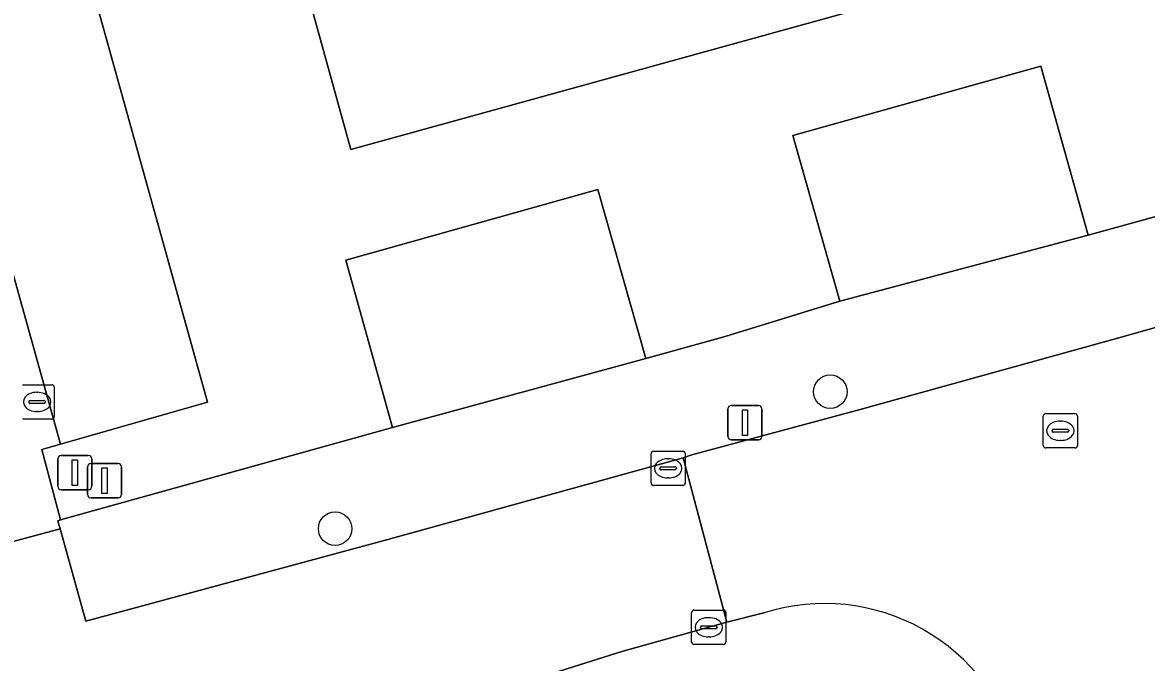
# Model space of a CAD drawing. Extents: x 159053 to 160042, y 380449 to 381423.
# Drawn here: x 159178.15 to 159210.95, y 381026.97 to 381045.63 of the extents above; entities that cross this region are included whole.
import ezdxf

# ---------------------------------------------------------------- set-up
doc = ezdxf.new("R2010")
doc.units = 0
for name, color, linetype in [('IMGEO_Boom', 7, 'Continuous'), ('IMGEO_Groenvoorziening', 7, 'Continuous'), ('IMGEO_Kolk', 7, 'Continuous'), ('IMGEO_Lichtmast', 7, 'Continuous'), ('IMGEO_Pand', 7, 'Continuous'), ('IMGEO_Parkeervlak_open', 7, 'Continuous'), ('IMGEO_Rijbaan_lokaal_open', 7, 'Continuous'), ('IMGEO_Rioolput', 7, 'Continuous'), ('IMGEO_Verkeersbordpaal', 7, 'Continuous'), ('IMGEO_Voetpad_open', 7, 'Continuous')]:
    doc.layers.add(name, color=color, linetype=linetype)

msp = doc.modelspace()

# ---------------------------------------------------------------- linework, layer by layer
at = {"layer": 'IMGEO_Boom'}
for centre in [(159201.72, 381034.865), (159187.275, 381030.871)]:
    msp.add_circle(centre, 0.489, dxfattribs=at)
at = {"layer": 'IMGEO_Groenvoorziening'}
for points in [[(159177.421, 381056.57), (159183.556, 381034.556), (159179.262, 381033.338), (159178.719, 381033.183), (159179.267, 381031.127), (159188.954, 381033.819), (159187.591, 381038.702), (159194.943, 381040.76), (159196.336, 381035.838), (159198.657, 381036.473), (159202.002, 381037.505), (159200.625, 381042.333), (159207.863, 381044.354), (159209.246, 381039.426), (159217.255, 381041.634), (159211.876, 381061.176)], [(159208.727, 381047.728), (159187.736, 381041.922), (159186.214, 381047.413)]]:
    msp.add_lwpolyline(points, dxfattribs=at)
at = {"layer": 'IMGEO_Kolk'}
for p, q in [((159178.155, 381035.068), (159179.007, 381035.068)), ((159178.568, 381034.848), (159178.593, 381034.848)), ((159179.081, 381034.994), (159179.081, 381034.142)), ((159178.339, 381034.562), (159178.339, 381034.574)), ((159178.777, 381034.525), (159178.379, 381034.525)), ((159178.382, 381034.611), (159178.78, 381034.611)), ((159178.823, 381034.574), (159178.823, 381034.562)), ((159178.591, 381034.288), (159178.566, 381034.288)), ((159179.007, 381034.068), (159178.155, 381034.068)), ((159196.491, 381032.205), (159196.491, 381033.057)), ((159196.566, 381033.131), (159197.418, 381033.131)), ((159196.979, 381032.911), (159197.004, 381032.911)), ((159197.492, 381033.057), (159197.492, 381032.205)), ((159196.75, 381032.625), (159196.75, 381032.637)), ((159197.188, 381032.588), (159196.79, 381032.588)), ((159196.793, 381032.674), (159197.191, 381032.674)), ((159197.234, 381032.637), (159197.234, 381032.625)), ((159197.002, 381032.351), (159196.977, 381032.351)), ((159197.418, 381032.131), (159196.566, 381032.131)), ((159197.676, 381027.573), (159197.676, 381028.425)), ((159197.751, 381028.499), (159198.603, 381028.499)), ((159198.677, 381028.425), (159198.677, 381027.573)), ((159197.935, 381027.993), (159197.935, 381028.005)), ((159197.978, 381028.042), (159198.376, 381028.042)), ((159198.164, 381028.279), (159198.189, 381028.279)), ((159198.419, 381028.005), (159198.419, 381027.993)), ((159198.373, 381027.956), (159197.975, 381027.956)), ((159198.187, 381027.719), (159198.162, 381027.719)), ((159198.603, 381027.499), (159197.751, 381027.499))]:
    msp.add_line(p, q, dxfattribs=at)
for points in [[(159178.155, 381035.068), (159179.007, 381035.068)], [(159179.081, 381034.994), (159179.081, 381034.142)], [(159179.007, 381034.068), (159178.155, 381034.068)], [(159196.491, 381032.205), (159196.491, 381033.057)], [(159196.566, 381033.131), (159197.418, 381033.131)], [(159197.492, 381033.057), (159197.492, 381032.205)], [(159197.418, 381032.131), (159196.566, 381032.131)], [(159197.676, 381027.573), (159197.676, 381028.425)], [(159197.751, 381028.499), (159198.603, 381028.499)], [(159198.677, 381028.425), (159198.677, 381027.573)], [(159198.603, 381027.499), (159197.751, 381027.499)]]:
    msp.add_lwpolyline(points, dxfattribs=at)
for centre, radius, start, end in [((159179.005, 381034.992), 0.0765, 1.552, 88.448), ((159179.005, 381034.992), 0.0765, 1.552, 88.448), ((159178.379, 381034.571), 0.0403, 85.8775, 175.7526), ((159178.376, 381034.561), 0.0366, 178.938, 274.7102), ((159178.78, 381034.568), 0.043, 264.8664, 352.4533), ((159178.784, 381034.573), 0.0386, 1.7309, 96.639), ((159179.005, 381034.144), 0.0765, 271.552, 358.448), ((159179.005, 381034.144), 0.0765, 271.552, 358.448), ((159196.568, 381033.055), 0.0765, 91.552, 178.448), ((159196.568, 381033.055), 0.0765, 91.552, 178.448), ((159197.416, 381033.055), 0.0765, 1.552, 88.448), ((159197.416, 381033.055), 0.0765, 1.552, 88.448), ((159196.79, 381032.634), 0.0403, 85.8775, 175.7526), ((159196.787, 381032.624), 0.0366, 178.938, 274.7102), ((159197.191, 381032.631), 0.043, 264.8664, 352.4533), ((159197.195, 381032.636), 0.0386, 1.7309, 96.639), ((159196.568, 381032.207), 0.0765, 181.552, 268.448), ((159196.568, 381032.207), 0.0765, 181.552, 268.448), ((159197.416, 381032.207), 0.0765, 271.552, 358.448), ((159197.416, 381032.207), 0.0765, 271.552, 358.448), ((159197.753, 381028.423), 0.0765, 91.552, 178.448), ((159197.753, 381028.423), 0.0765, 91.552, 178.448), ((159198.601, 381028.423), 0.0765, 1.552, 88.448), ((159198.601, 381028.423), 0.0765, 1.552, 88.448), ((159197.975, 381028.002), 0.0403, 85.8775, 175.7526), ((159197.972, 381027.992), 0.0366, 178.938, 274.7102), ((159198.376, 381027.999), 0.043, 264.8664, 352.4533), ((159198.38, 381028.004), 0.0386, 1.7309, 96.639), ((159197.753, 381027.575), 0.0765, 181.552, 268.448), ((159197.753, 381027.575), 0.0765, 181.552, 268.448), ((159198.601, 381027.575), 0.0765, 271.552, 358.448), ((159198.601, 381027.575), 0.0765, 271.552, 358.448)]:
    msp.add_arc(centre, radius, start, end, dxfattribs=at)
for centre, major_axis, ratio, start_param, end_param in [((159178.567, 381034.568), (-0.387, 0.002), 0.722429, 4.712389, 7.853982), ((159178.592, 381034.568), (-0.39, 0.002), 0.717154, 1.570796, 4.712389), ((159196.978, 381032.631), (-0.387, 0.002), 0.722429, 4.712389, 7.853982), ((159197.003, 381032.631), (-0.39, 0.002), 0.717154, 1.570796, 4.712389), ((159198.163, 381027.999), (-0.387, 0.002), 0.722429, 4.712389, 7.853982), ((159198.188, 381027.999), (-0.39, 0.002), 0.717154, 1.570796, 4.712389)]:
    msp.add_ellipse(centre, major_axis=major_axis, ratio=ratio, start_param=start_param, end_param=end_param, dxfattribs=at)
at = {"layer": 'IMGEO_Lichtmast'}
for p, q in [((159198.736, 381033.562), (159198.736, 381034.362)), ((159198.736, 381034.362), (159198.736, 381033.562)), ((159198.836, 381034.462), (159199.626, 381034.462)), ((159199.626, 381034.462), (159198.836, 381034.462)), ((159199.726, 381034.362), (159199.726, 381033.562)), ((159199.726, 381033.562), (159199.726, 381034.362)), ((159199.626, 381033.462), (159198.836, 381033.462)), ((159198.836, 381033.462), (159199.626, 381033.462)), ((159179.186, 381032.109), (159179.186, 381032.909)), ((159179.186, 381032.909), (159179.186, 381032.109)), ((159179.286, 381033.009), (159180.076, 381033.009)), ((159180.076, 381033.009), (159179.286, 381033.009)), ((159180.176, 381032.909), (159180.176, 381032.109)), ((159180.176, 381032.109), (159180.176, 381032.909)), ((159180.076, 381032.009), (159179.286, 381032.009)), ((159179.286, 381032.009), (159180.076, 381032.009))]:
    msp.add_line(p, q, dxfattribs=at)
for points in [[(159199.156, 381034.337), (159199.306, 381034.337), (159199.306, 381033.587), (159199.156, 381033.587), (159199.156, 381034.337)], [(159179.606, 381032.884), (159179.756, 381032.884), (159179.756, 381032.134), (159179.606, 381032.134), (159179.606, 381032.884)]]:
    msp.add_lwpolyline(points, dxfattribs=at)
for centre, start, end in [((159198.836, 381034.362), 90, 180), ((159198.836, 381034.362), 90, 180), ((159199.626, 381034.362), 0, 90), ((159199.626, 381034.362), 360, 90), ((159198.836, 381033.562), 180, 270), ((159198.836, 381033.562), 180, 270), ((159199.626, 381033.562), 270, 0), ((159199.626, 381033.562), 270, 0), ((159179.286, 381032.909), 90, 180), ((159179.286, 381032.909), 90, 180), ((159180.076, 381032.909), 0, 90), ((159180.076, 381032.909), 360, 90), ((159179.286, 381032.109), 180, 270), ((159179.286, 381032.109), 180, 270), ((159180.076, 381032.109), 270, 0), ((159180.076, 381032.109), 270, 0)]:
    msp.add_arc(centre, 0.1, start, end, dxfattribs=at)
at = {"layer": 'IMGEO_Pand'}
msp.add_lwpolyline([(159186.214, 381047.413), (159187.736, 381041.922), (159208.727, 381047.728)], dxfattribs=at)
at = {"layer": 'IMGEO_Parkeervlak_open'}
for points in [[(159183.556, 381034.556), (159177.421, 381056.57), (159173.121, 381055.365), (159179.262, 381033.338)], [(159202.002, 381037.505), (159209.246, 381039.426), (159207.863, 381044.354), (159200.625, 381042.333)], [(159194.943, 381040.76), (159187.591, 381038.702), (159188.954, 381033.819), (159196.336, 381035.838)]]:
    msp.add_lwpolyline(points, close=True, dxfattribs=at)
at = {"layer": 'IMGEO_Rijbaan_lokaal_open'}
for points in [[(159173.471, 381029.603), (159173.509, 381029.51), (159173.575, 381029.346), (159179.251, 381030.872), (159179.186, 381031.105), (159179.267, 381031.127), (159178.719, 381033.183), (159179.262, 381033.338), (159173.121, 381055.365)], [(159218.2, 381033.478), (159219.343, 381033.814), (159218.038, 381038.661), (159210.139, 381036.437), (159202.593, 381034.349), (159197.685, 381033.024), (159197.426, 381032.94), (159198.707, 381028.146), (159199.817, 381028.426)], [(159192.954, 381026.451), (159195.64, 381027.295), (159198.707, 381028.146), (159197.426, 381032.94), (159188.815, 381030.559), (159180.003, 381028.177), (159179.251, 381030.872), (159173.575, 381029.346), (159174.344, 381026.606), (159173.866, 381026.477), (159170.266, 381025.505), (159167.403, 381024.731), (159164.898, 381024.021), (159155.684, 381021.614), (159152.987, 381020.903), (159150.473, 381020.24)]]:
    msp.add_lwpolyline(points, dxfattribs=at)
msp.add_arc((159201.556, 381022.858), 5.833, 14.0481, 107.3468, dxfattribs=at)
at = {"layer": 'IMGEO_Rioolput'}
for p, q in [((159208.008, 381034.226), (159208.86, 381034.226)), ((159207.933, 381033.3), (159207.933, 381034.152)), ((159208.421, 381034.006), (159208.446, 381034.006)), ((159208.934, 381034.152), (159208.934, 381033.3)), ((159208.192, 381033.72), (159208.192, 381033.732)), ((159208.63, 381033.683), (159208.232, 381033.683)), ((159208.235, 381033.769), (159208.633, 381033.769)), ((159208.676, 381033.732), (159208.676, 381033.72)), ((159208.86, 381033.226), (159208.008, 381033.226)), ((159208.444, 381033.446), (159208.419, 381033.446))]:
    msp.add_line(p, q, dxfattribs=at)
for points in [[(159208.008, 381034.226), (159208.86, 381034.226)], [(159207.933, 381033.3), (159207.933, 381034.152)], [(159208.934, 381034.152), (159208.934, 381033.3)], [(159208.86, 381033.226), (159208.008, 381033.226)]]:
    msp.add_lwpolyline(points, dxfattribs=at)
for centre, radius, start, end in [((159208.01, 381034.15), 0.0765, 91.552, 178.448), ((159208.01, 381034.15), 0.0765, 91.552, 178.448), ((159208.858, 381034.15), 0.0765, 1.552, 88.448), ((159208.858, 381034.15), 0.0765, 1.552, 88.448), ((159208.232, 381033.729), 0.0403, 85.8775, 175.7526), ((159208.229, 381033.719), 0.0366, 178.938, 274.7102), ((159208.633, 381033.726), 0.043, 264.8664, 352.4533), ((159208.637, 381033.731), 0.0386, 1.7309, 96.639), ((159208.01, 381033.302), 0.0765, 181.552, 268.448), ((159208.01, 381033.302), 0.0765, 181.552, 268.448), ((159208.858, 381033.302), 0.0765, 271.552, 358.448), ((159208.858, 381033.302), 0.0765, 271.552, 358.448)]:
    msp.add_arc(centre, radius, start, end, dxfattribs=at)
for centre, major_axis, ratio, start_param, end_param in [((159208.42, 381033.726), (-0.387, 0.002), 0.722429, 4.712389, 7.853982), ((159208.445, 381033.726), (-0.39, 0.002), 0.717154, 1.570796, 4.712389)]:
    msp.add_ellipse(centre, major_axis=major_axis, ratio=ratio, start_param=start_param, end_param=end_param, dxfattribs=at)
at = {"layer": 'IMGEO_Verkeersbordpaal'}
for p, q in [((159180.053, 381031.873), (159180.053, 381032.673)), ((159180.053, 381032.673), (159180.053, 381031.873)), ((159180.153, 381032.773), (159180.943, 381032.773)), ((159180.943, 381032.773), (159180.153, 381032.773)), ((159181.043, 381032.673), (159181.043, 381031.873)), ((159181.043, 381031.873), (159181.043, 381032.673)), ((159180.943, 381031.773), (159180.153, 381031.773)), ((159180.153, 381031.773), (159180.943, 381031.773))]:
    msp.add_line(p, q, dxfattribs=at)
msp.add_lwpolyline([(159180.473, 381032.648), (159180.623, 381032.648), (159180.623, 381031.898), (159180.473, 381031.898), (159180.473, 381032.648)], dxfattribs=at)
for centre, start, end in [((159180.153, 381032.673), 90, 180), ((159180.153, 381032.673), 90, 180), ((159180.943, 381032.673), 0, 90), ((159180.943, 381032.673), 360, 90), ((159180.153, 381031.873), 180, 270), ((159180.153, 381031.873), 180, 270), ((159180.943, 381031.873), 270, 0), ((159180.943, 381031.873), 270, 0)]:
    msp.add_arc(centre, 0.1, start, end, dxfattribs=at)
at = {"layer": 'IMGEO_Voetpad_open'}
for points in [[(159241.115, 381048.202), (159231.497, 381045.582), (159219.181, 381042.178), (159217.255, 381041.634), (159209.246, 381039.426), (159202.002, 381037.505), (159198.657, 381036.473), (159196.336, 381035.838), (159188.954, 381033.819), (159179.267, 381031.127), (159179.186, 381031.105), (159179.251, 381030.872), (159180.003, 381028.177), (159188.815, 381030.559), (159197.426, 381032.94), (159197.685, 381033.024), (159202.593, 381034.349), (159210.139, 381036.437), (159218.038, 381038.661), (159231.38, 381042.318), (159243.132, 381045.545), (159245.786, 381046.295)], [(159199.817, 381028.426), (159198.707, 381028.146), (159195.64, 381027.295), (159192.954, 381026.451)]]:
    msp.add_lwpolyline(points, dxfattribs=at)
msp.add_arc((159201.556, 381022.858), 5.833, 14.0481, 107.3468, dxfattribs=at)

doc.saveas('drawing.dxf')
